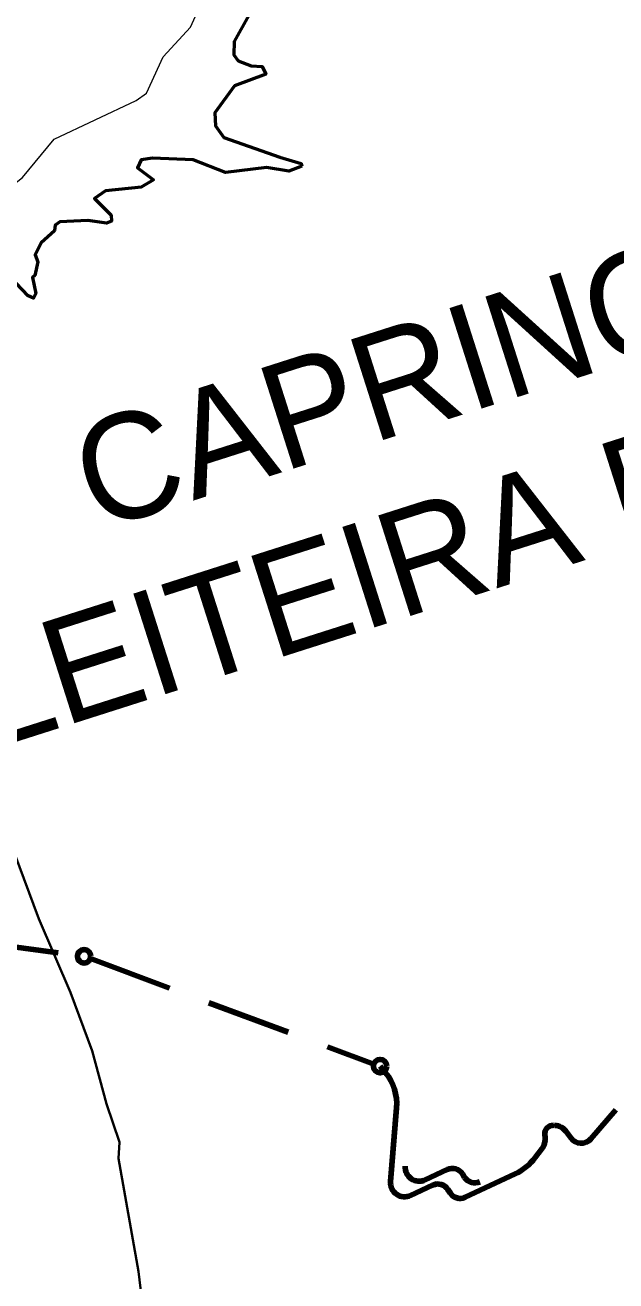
# Model space of a CAD drawing. Extents: x -1643653 to 4543381, y 1624270 to 13878484.
# Drawn here: x 589576 to 593776, y 8965010 to 8973933 of the extents above; entities that cross this region are included whole.
import ezdxf
from ezdxf.enums import TextEntityAlignment as Align

# ---------------------------------------------------------------- set-up
doc = ezdxf.new("R2010")
doc.units = 0
doc.header["$LTSCALE"] = 200
doc.linetypes.add('MEDIUM_DASHED', pattern=[4.5, 3, -1.5])
for name, color, linetype, lineweight in [('12', 7, 'Continuous', 25), ('25', 7, 'Continuous', 13), ('28', 7, 'Continuous', 53), ('60', 7, 'Continuous', 13), ('61', 7, 'Continuous', 90), ('9', 7, 'Continuous', 90)]:
    doc.layers.add(name, color=color, linetype=linetype, lineweight=lineweight)
doc.layers.add('42', color=7, linetype='Continuous')

msp = doc.modelspace()

# ---------------------------------------------------------------- linework, layer by layer
at = {"layer": '12', "lineweight": 40}
msp.add_lwpolyline([(586230.8, 8974340.1), (586568.3, 8973894.4), (586761.1, 8973701.7), (586961.6, 8973436.3), (587301, 8972874.3), (587640.4, 8972251.7), (587788.5, 8972042.4), (588207.4, 8971376.7), (588263.1, 8971248.8), (588483.5, 8970850.8), (588695.4, 8970396.6), (588857.5, 8969895.4), (589190.3, 8968987.7), (589251, 8968710.7), (589674.6, 8967582.3), (589899.5, 8967058.9), (590052.2, 8966645.4), (590154.6, 8966267.7), (590247.4, 8965995.5), (590238.8, 8965878.8), (590381.4, 8965077.2), (590437.7, 8964620.9)], dxfattribs=at)
at = {"layer": '25'}
for points in [[(589256.8, 8973257.4), (589304.8, 8973250.5), (589349.5, 8973181.3), (589336.7, 8973046.6), (589282, 8972943.2), (589197.1, 8972864.3), (589143.7, 8972836.4), (589028.8, 8972846.9), (588963.2, 8972823.6), (588920.5, 8972745), (588956.7, 8972674.9), (589003.3, 8972647.2), (589105, 8972632.4), (589208.9, 8972641.3), (589377.1, 8972711), (589557.5, 8972848.9), (589783.1, 8973121.1), (590364.9, 8973397.1), (590439.2, 8973448.1), (590558.2, 8973707.2), (590751.6, 8973917.8), (590821.5, 8974070.5)], [(589256.8, 8973257.4), (589304.8, 8973250.5), (589349.5, 8973181.3), (589336.7, 8973046.6), (589282, 8972943.2), (589197.1, 8972864.3), (589143.7, 8972836.4), (589028.8, 8972846.9), (588963.2, 8972823.6), (588920.5, 8972745), (588956.7, 8972674.9), (589003.3, 8972647.2), (589105, 8972632.4), (589208.9, 8972641.3), (589377.1, 8972711), (589557.5, 8972848.9), (589783.1, 8973121.1), (590364.9, 8973397.1), (590439.2, 8973448.1), (590558.2, 8973707.2), (590751.6, 8973917.8), (590821.5, 8974070.5)], [(591167.7, 8974002.3), (591061.7, 8973815.6), (591059.6, 8973722.4), (591091.3, 8973677.8), (591182.8, 8973643.6), (591261.3, 8973639.2), (591286.8, 8973584.3), (591065.8, 8973500.9), (590925.8, 8973310), (590930.2, 8973216.3), (590989.7, 8973133.6), (591386.4, 8972993.6), (591539.1, 8972948.4), (591544.1, 8972929.1)], [(591167.7, 8974002.3), (591061.7, 8973815.6), (591059.6, 8973722.4), (591091.3, 8973677.8), (591182.8, 8973643.6), (591261.3, 8973639.2), (591286.8, 8973584.3), (591065.8, 8973500.9), (590925.8, 8973310), (590930.2, 8973216.3), (590989.7, 8973133.6), (591386.4, 8972993.6), (591539.1, 8972948.4), (591544.1, 8972929.1)], [(591544.1, 8972929.1), (591451.2, 8972895.9), (591293, 8972921.2), (591000.3, 8972885.2), (590771.4, 8972974.2), (590482, 8972987.1), (590400.9, 8972976.4), (590375.5, 8972917.5), (590487.9, 8972834.1), (590400.8, 8972781.1), (590146.4, 8972755.6), (590069.9, 8972700.4), (590188.4, 8972581.5), (590190.6, 8972539), (590153.7, 8972526.2), (590022.9, 8972543.1), (589823.3, 8972534.6), (589789.5, 8972511.4), (589784.9, 8972471), (589689.6, 8972386.1), (589647, 8972301.2), (589666, 8972251.4), (589644.9, 8972152.7), (589627.8, 8972139.3), (589651.2, 8972025), (589636.7, 8971991.2), (589636.7, 8971991.2)], [(591544.1, 8972929.1), (591451.2, 8972895.9), (591293, 8972921.2), (591000.3, 8972885.2), (590771.4, 8972974.2), (590482, 8972987.1), (590400.9, 8972976.4), (590375.5, 8972917.5), (590487.9, 8972834.1), (590400.8, 8972781.1), (590146.4, 8972755.6), (590069.9, 8972700.4), (590188.4, 8972581.5), (590190.6, 8972539), (590153.7, 8972526.2), (590022.9, 8972543.1), (589823.3, 8972534.6), (589789.5, 8972511.4), (589784.9, 8972471), (589689.6, 8972386.1), (589647, 8972301.2), (589666, 8972251.4), (589644.9, 8972152.7), (589627.8, 8972139.3), (589651.2, 8972025), (589636.7, 8971991.2), (589636.7, 8971991.2)], [(589636.7, 8971991.2), (589598.1, 8972007.9), (589513.3, 8972099)], [(589636.7, 8971991.2), (589598.1, 8972007.9), (589513.3, 8972099)]]:
    msp.add_lwpolyline(points, dxfattribs=at)
at = {"layer": '28'}
for points in [[(591167.7, 8974002.3), (591061.7, 8973815.6), (591059.6, 8973722.4), (591091.3, 8973677.8), (591182.8, 8973643.6), (591261.3, 8973639.2), (591286.8, 8973584.3), (591065.8, 8973500.9), (590925.8, 8973310), (590930.2, 8973216.3), (590989.7, 8973133.6), (591386.4, 8972993.6), (591539.1, 8972948.4), (591544.1, 8972929.1)], [(591544.1, 8972929.1), (591451.2, 8972895.9), (591293, 8972921.2), (591000.3, 8972885.2), (590771.4, 8972974.2), (590482, 8972987.1), (590400.9, 8972976.4), (590375.5, 8972917.5), (590487.9, 8972834.1), (590400.8, 8972781.1), (590146.4, 8972755.6), (590069.9, 8972700.4), (590188.4, 8972581.5), (590190.6, 8972539), (590153.7, 8972526.2), (590022.9, 8972543.1), (589823.3, 8972534.6), (589789.5, 8972511.4), (589784.9, 8972471), (589689.6, 8972386.1), (589647, 8972301.2), (589666, 8972251.4), (589644.9, 8972152.7), (589627.8, 8972139.3), (589651.2, 8972025), (589636.7, 8971991.2), (589636.7, 8971991.2)], [(589636.7, 8971991.2), (589598.1, 8972007.9), (589513.3, 8972099)]]:
    msp.add_lwpolyline(points, dxfattribs=at)
at = {"layer": '60', "lineweight": 25}
msp.add_spline([(814781, 9009175.5), (814787.2, 9009173.4), (814796.9, 9009173.4), (814799.4, 9009172.4), (814805.1, 9009174.5), (814805.6, 9009176.5), (814811.7, 9009179.5), (814811.7, 9009179.5), (814801.5, 9009181), (814790.7, 9009181.5), (814784.1, 9009183.1), (814777.4, 9009185.1), (814778.4, 9009175.5)], degree=3, dxfattribs=at)
at = {"layer": '61', "linetype": 'MEDIUM_DASHED'}
for p, q in [((588325, 8967540), (589948, 8967322.2)), ((590039.8, 8967299.3), (592054.9, 8966550.1))]:
    msp.add_line(p, q, dxfattribs=at)
at = {"layer": '61'}
for p, q in [((592100.1, 8966535.4), (592138.4, 8966488.9)), ((592216.8, 8966238.1), (592174.1, 8965715.1)), ((593597.7, 8966018.2), (593776.4, 8966225.2)), ((593597.7, 8966018.2), (593776.4, 8966225.2)), ((593334.3, 8966115), (593343.4, 8966114.3)), ((593334.3, 8966115), (593343.4, 8966114.3)), ((593272.6, 8966030.9), (593270.5, 8966048)), ((593272.6, 8966030.9), (593270.5, 8966048)), ((593419.8, 8966073), (593457.8, 8966022.7)), ((593419.8, 8966073), (593457.8, 8966022.7)), ((593202.9, 8965885.4), (593250.2, 8965948.1)), ((593202.9, 8965885.4), (593250.2, 8965948.1)), ((592420.5, 8965726.8), (592577.7, 8965800.7)), ((592685.4, 8965769.6), (592701.1, 8965745.2)), ((592704.5, 8965603.5), (593060.5, 8965770)), ((592316.3, 8965616.4), (592473.5, 8965690.3)), ((592581.2, 8965659.2), (592596.9, 8965634.7))]:
    msp.add_line(p, q, dxfattribs=at)
for centre in [(589995.2, 8967315.9), (592100.1, 8966535.4)]:
    msp.add_circle(centre, 47.6, dxfattribs=at)
for centre, radius, start, end in [((591868, 8966266.6), 350, 355.32527, 39.41953), ((593330.1, 8966055.1), 60, 86.00909, 186.75908), ((593330.1, 8966055.1), 60, 86.00909, 186.75908), ((593336.1, 8966009.6), 105, 37.12798, 86.00909), ((593336.1, 8966009.6), 105, 37.12798, 86.00909), ((593158.4, 8966017.4), 115, 322.97327, 6.75908), ((593158.4, 8966017.4), 115, 322.97327, 6.75908), ((593529.6, 8966077), 90, 217.12799, 319.19119), ((593529.6, 8966077), 90, 217.12799, 319.19119), ((592899.5, 8966114.2), 380, 295.06001, 322.97327), ((592899.5, 8966114.2), 380, 295.06001, 322.97327), ((592377.9, 8965817.4), 100, 175.32527, 295.1649), ((592613.8, 8965723.8), 85, 32.61924, 115.1649), ((592273.7, 8965706.9), 100, 175.32527, 295.1649), ((592509.6, 8965613.3), 85, 32.61924, 115.1649), ((592772.7, 8965791), 85, 212.61924, 295.06002), ((592668.5, 8965680.5), 85, 212.61924, 295.06002)]:
    msp.add_arc(centre, radius, start, end, dxfattribs=at)
at = {"layer": '9'}
msp.add_spline([(592698.5, 8977198.4), (599903.5, 8973292.7), (608459.2, 8968138.2), (612674.8, 8965332.6), (616842, 8962096.4), (620005, 8958671.2), (621134, 8957974.7), (621473.4, 8956805.3), (621586.2, 8956597.5)], degree=3, dxfattribs=at)

# ---------------------------------------------------------------- texts
at = {"layer": '42'}
for s, p in [('CAPRINOCULTURA', (594511.5, 8971746.9)), ('LEITEIRA DE SEQUEIRO', (594891.5, 8970556.1))]:
    msp.add_text(s, height=750, rotation=17.696, dxfattribs=at).set_placement(p, align=Align.CENTER)

doc.saveas('drawing.dxf')
